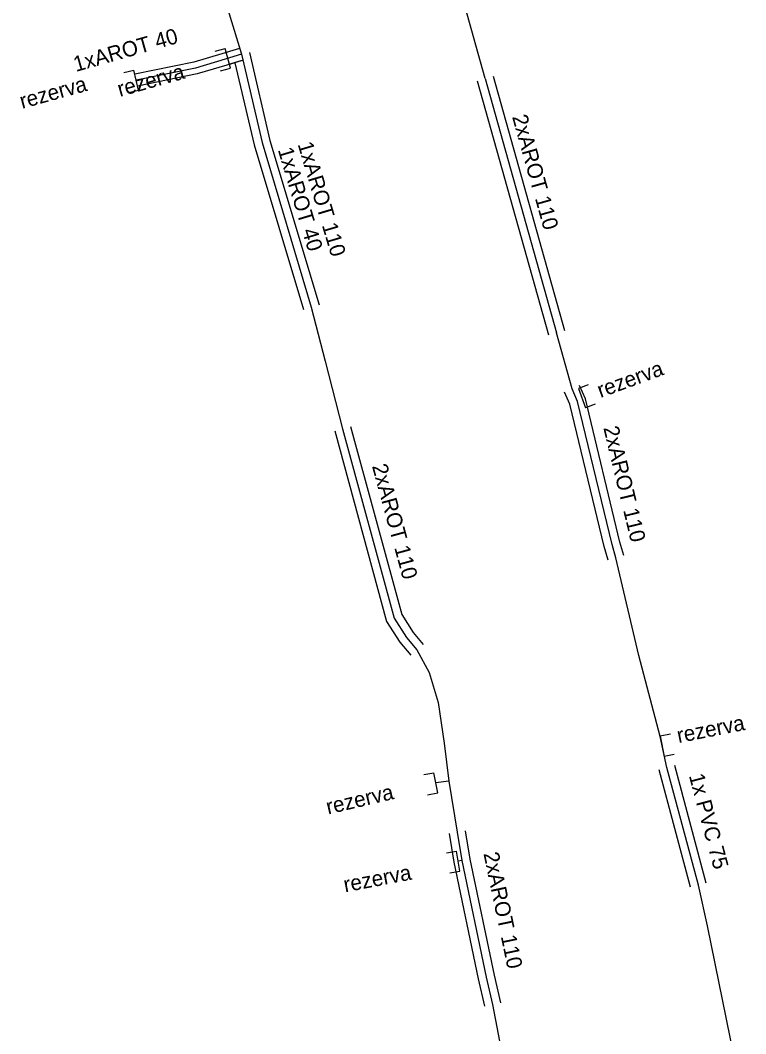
# Model space of a CAD drawing. Extents: x -651943 to -618711, y -1138561 to -1100552.
# Drawn here: x -631560.22 to -631524.82, y -1114646.41 to -1114596.95 of the extents above; entities that cross this region are included whole.
import ezdxf

# ---------------------------------------------------------------- set-up
doc = ezdxf.new("R2010")
doc.units = 0
for name, color, linetype in [('KT optika', 7, 'Continuous'), ('KT trasa', 7, 'Continuous'), ('KT zařízení', 7, 'Continuous')]:
    doc.layers.add(name, color=color, linetype=linetype)

# ---------------------------------------------------------------- blocks, each defined once
blk = doc.blocks.new('TVREZ')
at = {"layer": 'KT zařízení'}
for p, q in [((-0.05, 0.05), (0, 0.05)), ((0, -0.05), (0, 0.05)), ((-0.05, -0.05), (0, -0.05))]:
    blk.add_line(p, q, dxfattribs=at)
blk = doc.blocks.new('TVREZ_1')
at = {"layer": 'KT trasa'}
for p, q in [((-0.0499, 0.05), (0, 0.05)), ((0, -0.05), (0, 0.05)), ((-0.05, -0.0499), (0, -0.05))]:
    blk.add_line(p, q, dxfattribs=at)
blk = doc.blocks.new('TVREZ_2')
at = {"layer": 'KT optika'}
for p, q in [((-0.0499, 0.05), (0, 0.05)), ((0, -0.05), (0, 0.05)), ((-0.05, -0.0499), (0, -0.05))]:
    blk.add_line(p, q, dxfattribs=at)

msp = doc.modelspace()

# ---------------------------------------------------------------- linework, layer by layer
at = {"layer": 'KT optika'}
for p, q in [((-631537.53, -1114599.79), (-631539.18, -1114593.9)), ((-631550.55, -1114594.87), (-631549.43, -1114598.61)), ((-631549.43, -1114598.61), (-631550.22, -1114598.85)), ((-631549.43, -1114598.61), (-631548.42, -1114602.92)), ((-631551.67, -1114599.28), (-631554.56, -1114599.88)), ((-631550.22, -1114598.85), (-631551.67, -1114599.28)), ((-631537.53, -1114599.79), (-631534.05, -1114612.2)), ((-631548.42, -1114602.92), (-631546.02, -1114610.95)), ((-631546.02, -1114610.95), (-631545.34, -1114613.59)), ((-631533.29, -1114614.94), (-631534.05, -1114612.2)), ((-631545.34, -1114613.59), (-631544.49, -1114616.88)), ((-631533.02, -1114615.56), (-631533.29, -1114614.94)), ((-631531.34, -1114622.53), (-631533.02, -1114615.56)), ((-631544.49, -1114616.88), (-631541.97, -1114626.12)), ((-631531.15, -1114623.18), (-631531.34, -1114622.53)), ((-631530.04, -1114627.95), (-631531.15, -1114623.18)), ((-631541.97, -1114626.12), (-631541.37, -1114627.07)), ((-631541.37, -1114627.07), (-631540.86, -1114627.67)), ((-631540.86, -1114627.67), (-631540.27, -1114628.78)), ((-631529, -1114631.9), (-631530.04, -1114627.95)), ((-631540.27, -1114628.78), (-631539.83, -1114630.24)), ((-631539.83, -1114630.24), (-631539.53, -1114632.23)), ((-631528.66, -1114633.42), (-631529, -1114631.9)), ((-631539.53, -1114632.23), (-631539.3, -1114634.08)), ((-631527.13, -1114639.16), (-631528.66, -1114633.42)), ((-631539.3, -1114634.08), (-631539.94, -1114634.16)), ((-631539.3, -1114634.08), (-631538.9, -1114636.57)), ((-631538.9, -1114636.57), (-631538.67, -1114637.96)), ((-631538.67, -1114637.96), (-631538.846, -1114637.985)), ((-631538.67, -1114637.96), (-631537.48, -1114643.64)), ((-631526.68, -1114641.14), (-631527.13, -1114639.16)), ((-631525.36, -1114647.67), (-631526.68, -1114641.14)), ((-631537.48, -1114643.64), (-631537.18, -1114644.98)), ((-631537.18, -1114644.98), (-631536.47, -1114648.65))]:
    msp.add_line(p, q, dxfattribs=at)
at = {"layer": 'KT trasa'}
for p, q in [((-631537.53, -1114599.79), (-631539.18, -1114593.9)), ((-631550.55, -1114594.87), (-631549.43, -1114598.61)), ((-631549.43, -1114598.61), (-631550.22, -1114598.85)), ((-631549.43, -1114598.61), (-631548.42, -1114602.92)), ((-631551.67, -1114599.28), (-631554.56, -1114599.88)), ((-631550.22, -1114598.85), (-631551.67, -1114599.28)), ((-631537.53, -1114599.79), (-631534.05, -1114612.2)), ((-631548.42, -1114602.92), (-631546.02, -1114610.95)), ((-631546.02, -1114610.95), (-631545.34, -1114613.59)), ((-631533.29, -1114614.94), (-631534.05, -1114612.2)), ((-631545.34, -1114613.59), (-631544.49, -1114616.88)), ((-631533.02, -1114615.56), (-631533.29, -1114614.94)), ((-631531.34, -1114622.53), (-631533.02, -1114615.56)), ((-631544.49, -1114616.88), (-631541.97, -1114626.12)), ((-631531.15, -1114623.18), (-631531.34, -1114622.53)), ((-631530.04, -1114627.95), (-631531.15, -1114623.18)), ((-631541.97, -1114626.12), (-631541.37, -1114627.07)), ((-631541.37, -1114627.07), (-631540.86, -1114627.67)), ((-631540.86, -1114627.67), (-631540.27, -1114628.78)), ((-631529, -1114631.9), (-631530.04, -1114627.95)), ((-631540.27, -1114628.78), (-631539.83, -1114630.24)), ((-631539.83, -1114630.24), (-631539.53, -1114632.23)), ((-631528.66, -1114633.42), (-631529, -1114631.9)), ((-631539.53, -1114632.23), (-631539.3, -1114634.08)), ((-631527.13, -1114639.16), (-631528.66, -1114633.42)), ((-631539.3, -1114634.08), (-631539.94, -1114634.16)), ((-631539.3, -1114634.08), (-631538.9, -1114636.57)), ((-631538.9, -1114636.57), (-631538.67, -1114637.96)), ((-631538.67, -1114637.96), (-631538.846, -1114637.985)), ((-631538.67, -1114637.96), (-631537.48, -1114643.64)), ((-631526.68, -1114641.14), (-631527.13, -1114639.16)), ((-631525.36, -1114647.67), (-631526.68, -1114641.14)), ((-631537.48, -1114643.64), (-631537.18, -1114644.98)), ((-631537.18, -1114644.98), (-631536.47, -1114648.65))]:
    msp.add_line(p, q, dxfattribs=at)
at = {"layer": 'KT zařízení'}
for p, q in [((-631549.517, -1114598.322), (-631550.386, -1114598.586)), ((-631549.517, -1114598.322), (-631550.174, -1114598.522)), ((-631550.386, -1114598.586), (-631551.746, -1114598.989)), ((-631549.04, -1114598.518), (-631548.033, -1114602.814)), ((-631549.04, -1114598.518), (-631548.033, -1114602.814)), ((-631551.746, -1114598.989), (-631554.62, -1114599.586)), ((-631549.744, -1114599.021), (-631551.593, -1114599.57)), ((-631549.342, -1114598.897), (-631550.05, -1114599.112)), ((-631549.342, -1114598.897), (-631550.013, -1114599.101)), ((-631549.744, -1114599.021), (-631548.806, -1114603.025)), ((-631549.744, -1114599.021), (-631548.806, -1114603.025)), ((-631551.593, -1114599.57), (-631554.499, -1114600.173)), ((-631537.144, -1114599.681), (-631533.664, -1114612.091)), ((-631537.144, -1114599.681), (-631533.664, -1114612.091)), ((-631537.915, -1114599.898), (-631534.435, -1114612.308)), ((-631537.915, -1114599.898), (-631534.435, -1114612.308)), ((-631548.806, -1114603.025), (-631546.403, -1114611.064)), ((-631548.806, -1114603.025), (-631546.403, -1114611.064)), ((-631548.033, -1114602.814), (-631545.636, -1114610.835)), ((-631548.033, -1114602.814), (-631545.636, -1114610.835)), ((-631533.4, -1114615.688), (-631533.656, -1114615.099)), ((-631533.4, -1114615.688), (-631533.656, -1114615.099)), ((-631532.639, -1114615.431), (-631532.923, -1114614.78)), ((-631532.639, -1114615.431), (-631532.923, -1114614.78)), ((-631530.954, -1114622.425), (-631532.639, -1114615.431)), ((-631530.954, -1114622.425), (-631532.639, -1114615.431)), ((-631531.725, -1114622.634), (-631533.4, -1114615.688)), ((-631531.725, -1114622.634), (-631533.4, -1114615.688)), ((-631544.875, -1114616.985), (-631542.339, -1114626.284)), ((-631544.875, -1114616.985), (-631542.339, -1114626.284)), ((-631544.104, -1114616.774), (-631541.6, -1114625.955)), ((-631544.104, -1114616.774), (-631541.6, -1114625.955)), ((-631530.766, -1114623.067), (-631530.954, -1114622.425)), ((-631530.766, -1114623.067), (-631530.954, -1114622.425)), ((-631531.533, -1114623.292), (-631531.725, -1114622.634)), ((-631531.533, -1114623.292), (-631531.725, -1114622.634)), ((-631541.6, -1114625.955), (-631541.046, -1114626.833)), ((-631541.6, -1114625.955), (-631541.046, -1114626.833)), ((-631542.339, -1114626.284), (-631541.693, -1114627.306)), ((-631542.339, -1114626.284), (-631541.693, -1114627.306)), ((-631541.046, -1114626.833), (-631540.555, -1114627.41)), ((-631541.046, -1114626.833), (-631540.555, -1114627.41)), ((-631541.693, -1114627.306), (-631541.164, -1114627.929)), ((-631541.693, -1114627.306), (-631541.164, -1114627.929)), ((-631526.743, -1114639.056), (-631528.273, -1114633.316)), ((-631526.743, -1114639.056), (-631528.273, -1114633.316)), ((-631527.516, -1114639.263), (-631529.046, -1114633.523)), ((-631527.516, -1114639.263), (-631529.046, -1114633.523)), ((-631539.294, -1114636.635), (-631539.062, -1114638.038)), ((-631539.294, -1114636.635), (-631539.062, -1114638.038)), ((-631538.505, -1114636.504), (-631538.277, -1114637.881)), ((-631538.505, -1114636.504), (-631538.277, -1114637.881)), ((-631538.277, -1114637.881), (-631537.09, -1114643.549)), ((-631538.277, -1114637.881), (-631537.09, -1114643.549)), ((-631539.062, -1114638.038), (-631537.869, -1114643.73)), ((-631539.062, -1114638.038), (-631537.869, -1114643.73)), ((-631537.869, -1114643.73), (-631537.57, -1114645.067)), ((-631537.869, -1114643.73), (-631537.57, -1114645.067)), ((-631537.09, -1114643.549), (-631536.789, -1114644.892)), ((-631537.09, -1114643.549), (-631536.789, -1114644.892))]:
    msp.add_line(p, q, dxfattribs=at)

# ---------------------------------------------------------------- block references
at = {"layer": 'KT optika', "xscale": 10.00001551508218, "yscale": 10.000015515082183, "rotation": -159.89384797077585}
msp.add_blockref('TVREZ_2', (-631532.804, -1114615.388), dxfattribs=at)
at = {"layer": 'KT trasa', "xscale": 10.00001551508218, "yscale": 10.000015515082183, "rotation": -159.89384797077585}
msp.add_blockref('TVREZ_1', (-631532.804, -1114615.388), dxfattribs=at)
at = {"layer": 'KT zařízení'}
for p, xscale, yscale, rotation in [((-631550.093, -1114598.811), 10.000000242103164, 10.000000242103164, 15.068547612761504), ((-631554.56, -1114599.88), 9.999986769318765, 9.999986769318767, 12.737343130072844), ((-631554.56, -1114599.88), 9.999986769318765, 9.999986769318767, 12.737343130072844), ((-631528.89, -1114632.38), 10.000005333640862, 10.000005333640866, -168.8202514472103), ((-631528.89, -1114632.38), 10.000005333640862, 10.000005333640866, -168.8202514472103), ((-631539.94, -1114634.16), 10.000000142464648, 10.000000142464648, 10.439843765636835), ((-631539.94, -1114634.16), 10.000000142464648, 10.000000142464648, 10.439843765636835), ((-631538.846, -1114637.985), 9.999984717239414, 9.999984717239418, 9.440873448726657), ((-631538.846, -1114637.985), 9.999984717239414, 9.999984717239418, 9.440873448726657)]:
    msp.add_blockref('TVREZ', p, dxfattribs=dict(at, xscale=xscale, yscale=yscale, rotation=rotation))

# ---------------------------------------------------------------- texts
for s, rotation, p in [('1xAROT 40', 15.811, (-631557.503, -1114599.472)), ('1xAROT 40', 15.811, (-631557.503, -1114599.472)), ('rezerva', 15.811, (-631555.358, -1114600.691)), ('rezerva', 15.4616, (-631560.128, -1114601.274)), ('2xAROT 110', 285.6645, (-631536.223, -1114601.66)), ('2xAROT 110', 285.6645, (-631536.223, -1114601.66)), ('1xAROT 40', 286.6383, (-631547.655, -1114603.266)), ('1xAROT 40', 286.6383, (-631547.655, -1114603.266)), ('1xAROT 110', 286.6383, (-631546.688, -1114602.994)), ('1xAROT 110', 286.6383, (-631546.688, -1114602.994)), ('rezerva', 20.1399, (-631531.904, -1114615.387)), ('rezerva', 20.1399, (-631531.904, -1114615.387)), ('2xAROT 110', 283.5456, (-631531.769, -1114616.84)), ('2xAROT 110', 283.5456, (-631531.769, -1114616.84)), ('2xAROT 110', 285.2556, (-631543.059, -1114618.704)), ('2xAROT 110', 285.2556, (-631543.059, -1114618.704)), ('rezerva', 11.1975, (-631528.098, -1114632.227)), ('rezerva', 11.1975, (-631528.098, -1114632.227)), ('1x PVC 75', 284.9252, (-631527.596, -1114633.81)), ('1x PVC 75', 284.9252, (-631527.596, -1114633.81)), ('rezerva', 13.2614, (-631545.199, -1114635.712)), ('rezerva', 13.2614, (-631545.199, -1114635.712)), ('2xAROT 110', 281.828, (-631537.618, -1114637.616)), ('2xAROT 110', 281.828, (-631537.618, -1114637.616)), ('rezerva', 10.823, (-631544.369, -1114639.509)), ('rezerva', 10.823, (-631544.369, -1114639.509))]:
    msp.add_text(s, height=0.75, rotation=rotation, dxfattribs=at).set_placement(p)

doc.saveas('drawing.dxf')
